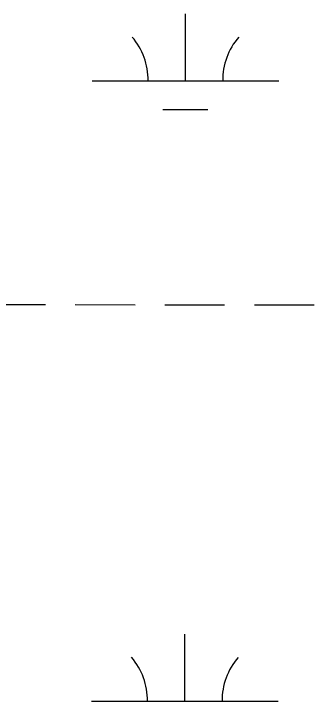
# Model space of a CAD drawing. Extents: x 3148686 to 3186545, y 916144 to 941516.
# Drawn here: x 3157906.4 to 3158067.4, y 927092.6 to 927461.3 of the extents above; entities that cross this region are included whole.
import ezdxf

# ---------------------------------------------------------------- set-up
doc = ezdxf.new("R2010")
doc.units = 0
doc.layers.add('V-WETL-SWMP', color=7, linetype='Continuous')

msp = doc.modelspace()

# ---------------------------------------------------------------- linework, layer by layer
at = {"layer": 'V-WETL-SWMP'}
for p, q in [((3157998.4, 927425.3), (3157998.43, 927461.3)), ((3157948.4, 927425.36), (3158048.4, 927425.25)), ((3157986.38, 927409.88), (3158010.38, 927409.86)), ((3157891.42, 927305.34), (3157923.42, 927305.31)), ((3157939.42, 927305.29), (3157971.42, 927305.26)), ((3157987.42, 927305.24), (3158019.42, 927305.21)), ((3158035.42, 927305.19), (3158067.42, 927305.16)), ((3157998.04, 927092.63), (3157998.08, 927128.63)), ((3157948.04, 927092.68), (3158048.04, 927092.58))]:
    msp.add_line(p, q, dxfattribs=at)
for centre, start, end in [((3157943.15, 927425.84), 359.1678, 40.7115), ((3158053.64, 927425.72), 139.1678, 180.7115), ((3157942.8, 927093.16), 359.1678, 40.7115), ((3158053.29, 927093.04), 139.1678, 180.7115)]:
    msp.add_arc(centre, 35.25, start, end, dxfattribs=at)

doc.saveas('drawing.dxf')
